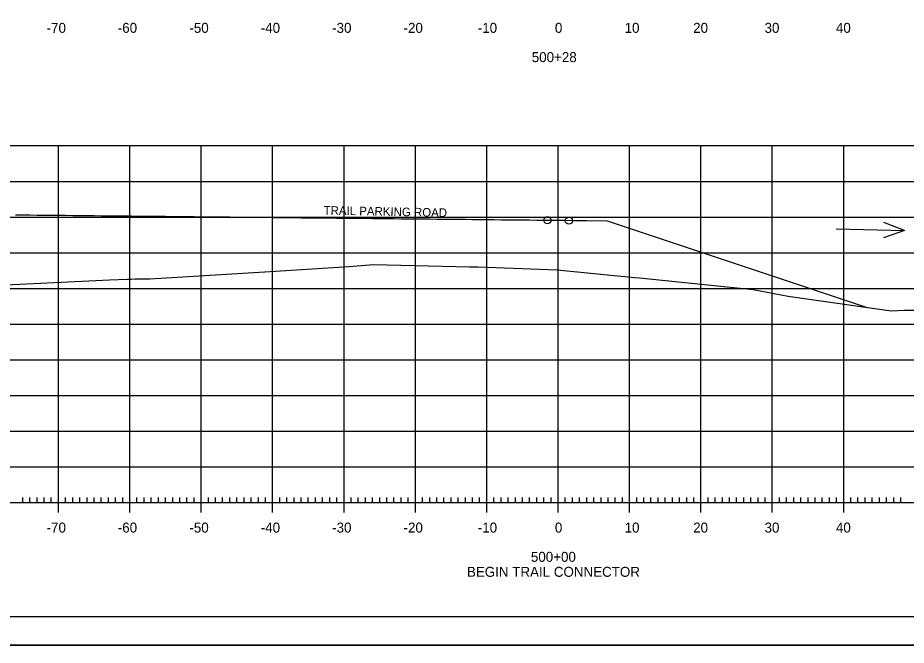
# Model space of a CAD drawing. Extents: x 1406028 to 1412453, y 321733 to 325986.
# Drawn here: x 1412214.5 to 1412339, y 321851.7 to 321939.6 of the extents above; entities that cross this region are included whole.
import ezdxf

# ---------------------------------------------------------------- set-up
doc = ezdxf.new("R2010")
doc.units = 0
for name, color, linetype in [('R_Axis', 7, 'Continuous'), ('R_Axis Annot', 7, 'Continuous'), ('R_Border', 7, 'Continuous'), ('R_Exist Surface', 7, 'Continuous'), ('R_Fin Surface', 7, 'Continuous'), ('R_Fin Surface Annot', 7, 'Continuous'), ('R_Grid', 7, 'Continuous'), ('R_No Plot', 7, 'Continuous'), ('R_Water Annot', 7, 'Continuous')]:
    doc.layers.add(name, color=color, linetype=linetype)

msp = doc.modelspace()

# ---------------------------------------------------------------- linework, layer by layer
at = {"layer": 'R_Axis'}
for p, q in [((1412215.23, 321871.67), (1412215.23, 321872.37)), ((1412216.23, 321871.67), (1412216.23, 321872.37)), ((1412217.23, 321871.67), (1412217.23, 321872.37)), ((1412218.23, 321871.67), (1412218.23, 321872.37)), ((1412219.23, 321871.67), (1412219.23, 321872.37)), ((1412220.23, 321870.27), (1412220.23, 321873.07)), ((1412221.23, 321871.67), (1412221.23, 321872.37)), ((1412222.23, 321871.67), (1412222.23, 321872.37)), ((1412223.23, 321871.67), (1412223.23, 321872.37)), ((1412224.23, 321871.67), (1412224.23, 321872.37)), ((1412225.23, 321871.67), (1412225.23, 321872.37)), ((1412226.23, 321871.67), (1412226.23, 321872.37)), ((1412227.23, 321871.67), (1412227.23, 321872.37)), ((1412228.23, 321871.67), (1412228.23, 321872.37)), ((1412229.23, 321871.67), (1412229.23, 321872.37)), ((1412230.23, 321870.27), (1412230.23, 321873.07)), ((1412231.23, 321871.67), (1412231.23, 321872.37)), ((1412232.23, 321871.67), (1412232.23, 321872.37)), ((1412233.23, 321871.67), (1412233.23, 321872.37)), ((1412234.23, 321871.67), (1412234.23, 321872.37)), ((1412235.23, 321871.67), (1412235.23, 321872.37)), ((1412236.23, 321871.67), (1412236.23, 321872.37)), ((1412237.23, 321871.67), (1412237.23, 321872.37)), ((1412238.23, 321871.67), (1412238.23, 321872.37)), ((1412239.23, 321871.67), (1412239.23, 321872.37)), ((1412240.23, 321870.27), (1412240.23, 321873.07)), ((1412241.23, 321871.67), (1412241.23, 321872.37)), ((1412242.23, 321871.67), (1412242.23, 321872.37)), ((1412243.23, 321871.67), (1412243.23, 321872.37)), ((1412244.23, 321871.67), (1412244.23, 321872.37)), ((1412245.23, 321871.67), (1412245.23, 321872.37)), ((1412246.23, 321871.67), (1412246.23, 321872.37)), ((1412247.23, 321871.67), (1412247.23, 321872.37)), ((1412248.23, 321871.67), (1412248.23, 321872.37)), ((1412249.23, 321871.67), (1412249.23, 321872.37)), ((1412250.23, 321870.27), (1412250.23, 321873.07)), ((1412251.23, 321871.67), (1412251.23, 321872.37)), ((1412252.23, 321871.67), (1412252.23, 321872.37)), ((1412253.23, 321871.67), (1412253.23, 321872.37)), ((1412254.23, 321871.67), (1412254.23, 321872.37)), ((1412255.23, 321871.67), (1412255.23, 321872.37)), ((1412256.23, 321871.67), (1412256.23, 321872.37)), ((1412257.23, 321871.67), (1412257.23, 321872.37)), ((1412258.23, 321871.67), (1412258.23, 321872.37)), ((1412259.23, 321871.67), (1412259.23, 321872.37)), ((1412260.23, 321870.27), (1412260.23, 321873.07)), ((1412261.23, 321871.67), (1412261.23, 321872.37)), ((1412262.23, 321871.67), (1412262.23, 321872.37)), ((1412263.23, 321871.67), (1412263.23, 321872.37)), ((1412264.23, 321871.67), (1412264.23, 321872.37)), ((1412265.23, 321871.67), (1412265.23, 321872.37)), ((1412266.23, 321871.67), (1412266.23, 321872.37)), ((1412267.23, 321871.67), (1412267.23, 321872.37)), ((1412268.23, 321871.67), (1412268.23, 321872.37)), ((1412269.23, 321871.67), (1412269.23, 321872.37)), ((1412270.23, 321870.27), (1412270.23, 321873.07)), ((1412271.23, 321871.67), (1412271.23, 321872.37)), ((1412272.23, 321871.67), (1412272.23, 321872.37)), ((1412273.23, 321871.67), (1412273.23, 321872.37)), ((1412274.23, 321871.67), (1412274.23, 321872.37)), ((1412275.23, 321871.67), (1412275.23, 321872.37)), ((1412276.23, 321871.67), (1412276.23, 321872.37)), ((1412277.23, 321871.67), (1412277.23, 321872.37)), ((1412278.23, 321871.67), (1412278.23, 321872.37)), ((1412279.23, 321871.67), (1412279.23, 321872.37)), ((1412280.23, 321870.27), (1412280.23, 321873.07)), ((1412281.23, 321871.67), (1412281.23, 321872.37)), ((1412282.23, 321871.67), (1412282.23, 321872.37)), ((1412283.23, 321871.67), (1412283.23, 321872.37)), ((1412284.23, 321871.67), (1412284.23, 321872.37)), ((1412285.23, 321871.67), (1412285.23, 321872.37)), ((1412286.23, 321871.67), (1412286.23, 321872.37)), ((1412287.23, 321871.67), (1412287.23, 321872.37)), ((1412288.23, 321871.67), (1412288.23, 321872.37)), ((1412289.23, 321871.67), (1412289.23, 321872.37)), ((1412290.23, 321870.27), (1412290.23, 321873.07)), ((1412291.23, 321871.67), (1412291.23, 321872.37)), ((1412292.23, 321871.67), (1412292.23, 321872.37)), ((1412293.23, 321871.67), (1412293.23, 321872.37)), ((1412294.23, 321871.67), (1412294.23, 321872.37)), ((1412295.23, 321871.67), (1412295.23, 321872.37)), ((1412296.23, 321871.67), (1412296.23, 321872.37)), ((1412297.23, 321871.67), (1412297.23, 321872.37)), ((1412298.23, 321871.67), (1412298.23, 321872.37)), ((1412299.23, 321871.67), (1412299.23, 321872.37)), ((1412300.23, 321870.27), (1412300.23, 321873.07)), ((1412301.23, 321871.67), (1412301.23, 321872.37)), ((1412302.23, 321871.67), (1412302.23, 321872.37)), ((1412303.23, 321871.67), (1412303.23, 321872.37)), ((1412304.23, 321871.67), (1412304.23, 321872.37)), ((1412305.23, 321871.67), (1412305.23, 321872.37)), ((1412306.23, 321871.67), (1412306.23, 321872.37)), ((1412307.23, 321871.67), (1412307.23, 321872.37)), ((1412308.23, 321871.67), (1412308.23, 321872.37)), ((1412309.23, 321871.67), (1412309.23, 321872.37)), ((1412310.23, 321870.27), (1412310.23, 321873.07)), ((1412311.23, 321871.67), (1412311.23, 321872.37)), ((1412312.23, 321871.67), (1412312.23, 321872.37)), ((1412313.23, 321871.67), (1412313.23, 321872.37)), ((1412314.23, 321871.67), (1412314.23, 321872.37)), ((1412315.23, 321871.67), (1412315.23, 321872.37)), ((1412316.23, 321871.67), (1412316.23, 321872.37)), ((1412317.23, 321871.67), (1412317.23, 321872.37)), ((1412318.23, 321871.67), (1412318.23, 321872.37)), ((1412319.23, 321871.67), (1412319.23, 321872.37)), ((1412320.23, 321870.27), (1412320.23, 321873.07)), ((1412321.23, 321871.67), (1412321.23, 321872.37)), ((1412322.23, 321871.67), (1412322.23, 321872.37)), ((1412323.23, 321871.67), (1412323.23, 321872.37)), ((1412324.23, 321871.67), (1412324.23, 321872.37)), ((1412325.23, 321871.67), (1412325.23, 321872.37)), ((1412326.23, 321871.67), (1412326.23, 321872.37)), ((1412327.23, 321871.67), (1412327.23, 321872.37)), ((1412328.23, 321871.67), (1412328.23, 321872.37)), ((1412329.23, 321871.67), (1412329.23, 321872.37)), ((1412330.23, 321870.27), (1412330.23, 321873.07)), ((1412331.23, 321871.67), (1412331.23, 321872.37)), ((1412332.23, 321871.67), (1412332.23, 321872.37)), ((1412333.23, 321871.67), (1412333.23, 321872.37)), ((1412334.23, 321871.67), (1412334.23, 321872.37)), ((1412335.23, 321871.67), (1412335.23, 321872.37)), ((1412336.23, 321871.67), (1412336.23, 321872.37)), ((1412337.23, 321871.67), (1412337.23, 321872.37)), ((1412338.23, 321871.67), (1412338.23, 321872.37)), ((1412150.23, 321871.67), (1412430.23, 321871.67))]:
    msp.add_line(p, q, dxfattribs=at)
at = {"layer": 'R_Border'}
msp.add_line((1412448.41, 321855.67), (1412132.23, 321855.67), dxfattribs=at)
at = {"layer": 'R_Exist Surface'}
msp.add_lwpolyline([(1412209.92, 321902.04), (1412227.4, 321902.87), (1412229.84, 321902.95), (1412230.46, 321902.98), (1412230.94, 321903.01), (1412233.01, 321903), (1412249.9, 321904.06), (1412260.89, 321904.73), (1412262.68, 321904.88), (1412264.35, 321905), (1412277.81, 321904.71), (1412278.73, 321904.69), (1412279.03, 321904.68), (1412290.08, 321904.27), (1412300.9, 321903.22), (1412301.62, 321903.16), (1412317.56, 321901.51), (1412322.46, 321900.58), (1412336.88, 321898.53), (1412338.73, 321898.62), (1412344.07, 321898.62)], dxfattribs=at)
at = {"layer": 'R_Fin Surface'}
for points in [[(1412214.23, 321911.98), (1412215.23, 321911.97), (1412216.23, 321911.96), (1412217.23, 321911.95), (1412218.23, 321911.94), (1412219.23, 321911.93), (1412220.23, 321911.92), (1412221.23, 321911.91), (1412222.23, 321911.9), (1412223.23, 321911.89), (1412224.23, 321911.88), (1412225.23, 321911.87), (1412226.23, 321911.86), (1412227.23, 321911.85), (1412228.23, 321911.84), (1412229.23, 321911.83), (1412230.04, 321911.82), (1412230.23, 321911.82), (1412230.31, 321911.82), (1412230.41, 321911.82), (1412231.23, 321911.81), (1412232.23, 321911.8), (1412233.23, 321911.79), (1412234.23, 321911.78), (1412235.23, 321911.77), (1412236.23, 321911.76), (1412237.23, 321911.75), (1412238.23, 321911.74), (1412239.23, 321911.73), (1412240.23, 321911.72), (1412241.23, 321911.71), (1412242.23, 321911.7), (1412243.23, 321911.69), (1412244.23, 321911.68), (1412245.23, 321911.67), (1412246.23, 321911.66), (1412247.23, 321911.65), (1412248.23, 321911.64), (1412249.23, 321911.63), (1412250.23, 321911.62), (1412251.23, 321911.61), (1412252.23, 321911.6), (1412253.23, 321911.59), (1412254.23, 321911.58), (1412255.23, 321911.57), (1412256.23, 321911.56), (1412257.23, 321911.55), (1412258.23, 321911.54), (1412259.23, 321911.53), (1412260.23, 321911.52), (1412261.23, 321911.51), (1412262.23, 321911.5), (1412263.23, 321911.49), (1412264.23, 321911.48), (1412265.23, 321911.47), (1412266.23, 321911.46), (1412267.23, 321911.45), (1412268.23, 321911.44), (1412269.23, 321911.43), (1412270.23, 321911.42), (1412271.23, 321911.41), (1412272.23, 321911.4), (1412273.23, 321911.39), (1412274.23, 321911.38), (1412275.23, 321911.37), (1412276.23, 321911.36), (1412277.23, 321911.35), (1412278.23, 321911.34), (1412279.23, 321911.33), (1412279.73, 321911.33), (1412280.23, 321911.32), (1412280.61, 321911.32), (1412281.23, 321911.31), (1412282.23, 321911.3), (1412283.23, 321911.29), (1412284.23, 321911.28), (1412285.23, 321911.27), (1412286.23, 321911.26), (1412287.23, 321911.25), (1412288.23, 321911.24), (1412289.23, 321911.23), (1412290.23, 321911.22), (1412291.23, 321911.21), (1412292.23, 321911.2), (1412293.23, 321911.19), (1412294.23, 321911.18), (1412297.09, 321911.15)], [(1412297.09, 321911.15), (1412313.62, 321905.64), (1412333.51, 321899.01)]]:
    msp.add_lwpolyline(points, dxfattribs=at)
at = {"layer": 'R_Grid'}
for p, q in [((1412150.23, 321921.67), (1412430.23, 321921.67)), ((1412220.23, 321871.67), (1412220.23, 321921.67)), ((1412230.23, 321871.67), (1412230.23, 321921.67)), ((1412240.23, 321871.67), (1412240.23, 321921.67)), ((1412250.23, 321871.67), (1412250.23, 321921.67)), ((1412260.23, 321871.67), (1412260.23, 321921.67)), ((1412270.23, 321871.67), (1412270.23, 321921.67)), ((1412280.23, 321871.67), (1412280.23, 321921.67)), ((1412290.23, 321871.67), (1412290.23, 321921.67)), ((1412300.23, 321871.67), (1412300.23, 321921.67)), ((1412310.23, 321871.67), (1412310.23, 321921.67)), ((1412320.23, 321871.67), (1412320.23, 321921.67)), ((1412330.23, 321871.67), (1412330.23, 321921.67)), ((1412150.23, 321916.67), (1412430.23, 321916.67)), ((1412150.23, 321911.67), (1412430.23, 321911.67)), ((1412150.23, 321906.67), (1412430.23, 321906.67)), ((1412150.23, 321901.67), (1412430.23, 321901.67)), ((1412150.23, 321896.67), (1412430.23, 321896.67)), ((1412150.23, 321891.67), (1412430.23, 321891.67)), ((1412150.23, 321886.67), (1412430.23, 321886.67)), ((1412150.23, 321881.67), (1412430.23, 321881.67)), ((1412150.23, 321876.67), (1412430.23, 321876.67)), ((1412150.23, 321871.67), (1412430.23, 321871.67))]:
    msp.add_line(p, q, dxfattribs=at)
at = {"layer": 'R_No Plot'}
msp.add_line((1412119.83, 321851.69), (1412453.16, 321851.69), dxfattribs=at)
for points in [[(1412119.82, 322065.03), (1412453.16, 322065.03), (1412453.16, 321851.69), (1412119.82, 321851.69)], [(1412366.15, 322061.13), (1412385.77, 322061.13), (1412385.77, 322051.25), (1412401.88, 322051.25), (1412425.08, 322051.25), (1412425.2, 322023.09), (1412448.41, 322023.09), (1412448.41, 321855.67), (1412132.23, 321855.67), (1412132.23, 322061.13)]]:
    msp.add_lwpolyline(points, close=True, dxfattribs=at)
for centre in [(1412288.73, 321911.22), (1412291.73, 321911.16)]:
    msp.add_circle(centre, 0.5, dxfattribs=at)
at = {"layer": 'R_Water Annot'}
for p, q in [((1412338.75, 321909.77), (1412335.85, 321910.9)), ((1412329.18, 321910), (1412338.75, 321909.77)), ((1412338.75, 321909.77), (1412335.8, 321908.77))]:
    msp.add_line(p, q, dxfattribs=at)

# ---------------------------------------------------------------- texts
at = {"layer": 'R_Axis Annot'}
for s, p in [('-70', (1412218.57, 321937.47)), ('-60', (1412228.54, 321937.47)), ('-50', (1412238.57, 321937.47)), ('-40', (1412248.57, 321937.47)), ('-30', (1412258.57, 321937.47)), ('-20', (1412268.57, 321937.47)), ('-10', (1412278.97, 321937.47)), ('0', (1412289.77, 321937.47)), ('10', (1412299.54, 321937.47)), ('20', (1412309.14, 321937.47)), ('30', (1412319.14, 321937.47)), ('40', (1412329.14, 321937.47)), ('500+28', (1412286.53, 321933.37)), ('-70', (1412218.57, 321867.47)), ('-60', (1412228.54, 321867.47)), ('-50', (1412238.57, 321867.47)), ('-40', (1412248.57, 321867.47)), ('-30', (1412258.57, 321867.47)), ('-20', (1412268.57, 321867.47)), ('-10', (1412278.97, 321867.47)), ('0', (1412289.77, 321867.47)), ('10', (1412299.54, 321867.47)), ('20', (1412309.14, 321867.47)), ('30', (1412319.14, 321867.47)), ('40', (1412329.14, 321867.47)), ('500+00', (1412286.41, 321863.37)), ('BEGIN TRAIL CONNECTOR', (1412277.45, 321861.27))]:
    msp.add_text(s, height=1.4, dxfattribs=at).set_placement(p)
at = {"layer": 'R_Fin Surface Annot'}
msp.add_text('TRAIL PARKING ROAD', height=1.2, rotation=358.8541, dxfattribs=at).set_placement((1412257.36, 321912.02))

doc.saveas('drawing.dxf')
